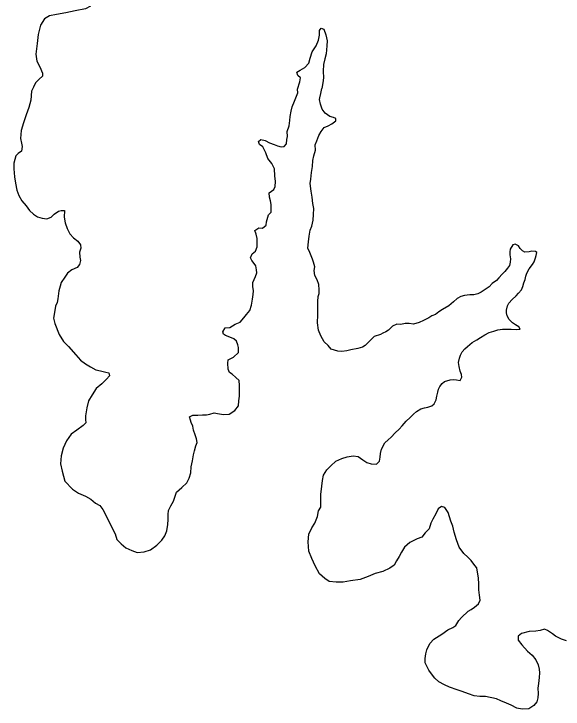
# Model space of a CAD drawing. Extents: x -939622 to -934245, y 1383184 to 1385301.
# Drawn here: x -935557.55 to -935550.05, y 1384291.64 to 1384301.12 of the extents above; entities that cross this region are included whole.
import ezdxf

# ---------------------------------------------------------------- set-up
doc = ezdxf.new("R2010")
doc.units = 0
doc.layers.add('9', color=7, linetype='Continuous')

msp = doc.modelspace()

# ---------------------------------------------------------------- linework, layer by layer
at = {"layer": '9'}
for points in [[(-935556.6348, 1384301.3193), (-935556.5595, 1384301.275), (-935556.4992, 1384301.2306), (-935556.5676, 1384301.1939), (-935556.711, 1384301.1654), (-935556.8364, 1384301.1401), (-935556.9649, 1384301.1178), (-935557.0604, 1384301.0988), (-935557.1288, 1384301.0561), (-935557.1818, 1384300.9715), (-935557.2134, 1384300.845), (-935557.227, 1384300.7218), (-935557.2464, 1384300.5745), (-935557.2334, 1384300.4816), (-935557.1907, 1384300.4039), (-935557.1538, 1384300.3142), (-935557.1564, 1384300.2752), (-935557.2008, 1384300.2327), (-935557.2512, 1384300.1842), (-935557.2805, 1384300.1238), (-935557.3068, 1384300.0695)], [(-935553.6767, 1384300.0975), (-935553.6419, 1384300.1999), (-935553.6335, 1384300.2541), (-935553.6727, 1384300.2837), (-935553.6822, 1384300.3316), (-935553.6376, 1384300.3591), (-935553.5751, 1384300.3928), (-935553.5219, 1384300.4504), (-935553.5017, 1384300.5196), (-935553.4727, 1384300.607), (-935553.4226, 1384300.6885), (-935553.3875, 1384300.764), (-935553.3763, 1384300.8361), (-935553.374, 1384300.8962), (-935553.3534, 1384300.9294), (-935553.3174, 1384300.9178), (-935553.2866, 1384300.837), (-935553.2707, 1384300.7561), (-935553.273, 1384300.6871), (-935553.2838, 1384300.5819), (-935553.3011, 1384300.5127), (-935553.3212, 1384300.4344), (-935553.3262, 1384300.3443), (-935553.3222, 1384300.2512), (-935553.3275, 1384300.1851), (-935553.3446, 1384300.1069)], [(-935557.3068, 1384300.0695), (-935557.3167, 1384299.9472), (-935557.3429, 1384299.848), (-935557.378, 1384299.7457), (-935557.413, 1384299.6403), (-935557.4481, 1384299.532), (-935557.4562, 1384299.4269), (-935557.4437, 1384299.3609), (-935557.4344, 1384299.316), (-935557.4428, 1384299.2529), (-935557.4875, 1384299.2195), (-935557.5201, 1384299.1862), (-935557.5463, 1384299.09), (-935557.5457, 1384299.0089), (-935557.5388, 1384298.9009), (-935557.5231, 1384298.814), (-935557.5044, 1384298.7181), (-935557.4769, 1384298.6493), (-935557.4374, 1384298.5746), (-935557.38, 1384298.506), (-935557.3346, 1384298.4433), (-935557.2803, 1384298.3927), (-935557.2261, 1384298.3571), (-935557.1601, 1384298.3366), (-935557.0972, 1384298.3281), (-935557.0375, 1384298.3526), (-935556.996, 1384298.392), (-935556.9394, 1384298.4314), (-935556.9006, 1384298.4437), (-935556.8557, 1384298.4411), (-935556.8579, 1384298.351), (-935556.8483, 1384298.2731), (-935556.8208, 1384298.1982), (-935556.7813, 1384298.1265), (-935556.733, 1384298.0699), (-935556.6757, 1384298.0223), (-935556.6364, 1384297.9746), (-935556.6331, 1384297.9266), (-935556.6506, 1384297.8754), (-935556.6441, 1384297.8064), (-935556.6377, 1384297.7585), (-935556.6522, 1384297.7043), (-935556.6848, 1384297.665), (-935556.7564, 1384297.6345), (-935556.8159, 1384297.586), (-935556.8514, 1384297.5346), (-935556.9017, 1384297.4592), (-935556.9163, 1384297.4111), (-935556.9337, 1384297.3449), (-935556.9448, 1384297.2367), (-935556.9564, 1384297.1886), (-935556.9769, 1384297.1374), (-935556.9884, 1384297.0773), (-935557.0055, 1384296.9751), (-935556.987, 1384296.9032), (-935556.9289, 1384296.7506), (-935556.8683, 1384296.655), (-935556.7989, 1384296.5866), (-935556.7022, 1384296.4733), (-935556.6358, 1384296.4018), (-935556.5695, 1384296.3513), (-935556.5004, 1384296.3098), (-935556.4282, 1384296.2683), (-935556.3652, 1384296.2538), (-935556.2933, 1384296.2394), (-935556.2483, 1384296.2277), (-935556.242, 1384296.1888), (-935556.2835, 1384296.1404), (-935556.3458, 1384296.0769), (-935556.4232, 1384296.0132), (-935556.4763, 1384295.9258), (-935556.5266, 1384295.8443), (-935556.5498, 1384295.7511), (-935556.5668, 1384295.6429), (-935556.5694, 1384295.5918), (-935556.5661, 1384295.5438), (-935556.5987, 1384295.5076), (-935556.685, 1384295.4439), (-935556.7654, 1384295.3922), (-935556.8275, 1384295.3016), (-935556.8746, 1384295.2022), (-935556.9007, 1384295.094), (-935556.9118, 1384294.9858), (-935556.887, 1384294.887), (-935556.85, 1384294.7492), (-935556.7474, 1384294.6389), (-935556.6631, 1384294.5856), (-935556.57, 1384294.5443), (-935556.4978, 1384294.5028), (-935556.4346, 1384294.4493), (-935556.3714, 1384294.4168), (-935556.3321, 1384294.3631), (-935556.2926, 1384294.2883), (-935556.256, 1384294.2076)], [(-935554.0978, 1384298.2889), (-935554.0716, 1384298.3822), (-935554.036, 1384298.4215), (-935554.0335, 1384298.4755), (-935554.0368, 1384298.5235), (-935554.0432, 1384298.5745), (-935554.0556, 1384298.6254), (-935554.0621, 1384298.6824), (-935553.9966, 1384298.7279), (-935553.982, 1384298.7701), (-935553.9735, 1384298.8392), (-935553.9831, 1384298.9141), (-935553.9899, 1384299.0101), (-935554.0264, 1384299.0849), (-935554.0808, 1384299.1505), (-935554.1084, 1384299.2313), (-935554.1479, 1384299.3091), (-935554.1961, 1384299.3447), (-935554.2054, 1384299.3836), (-935554.1757, 1384299.4109), (-935554.1157, 1384299.3994), (-935554.0556, 1384299.3638), (-935553.9955, 1384299.3433), (-935553.9475, 1384299.3226), (-935553.8965, 1384299.311), (-935553.8576, 1384299.3174), (-935553.825, 1384299.3506), (-935553.8195, 1384299.4107), (-935553.8138, 1384299.4528), (-935553.8144, 1384299.5218), (-935553.791, 1384299.597), (-935553.7797, 1384299.6692), (-935553.7741, 1384299.7262), (-935553.7597, 1384299.7954), (-935553.7483, 1384299.8585), (-935553.7159, 1384299.9338), (-935553.6895, 1384300.0031), (-935553.669, 1384300.0482), (-935553.6767, 1384300.0975)], [(-935553.4712, 1384297.7806), (-935553.5078, 1384297.8704), (-935553.5322, 1384297.9272), (-935553.5269, 1384298.0143), (-935553.5156, 1384298.0924), (-935553.5013, 1384298.1736), (-935553.4808, 1384298.2308), (-935553.4634, 1384298.3089), (-935553.4581, 1384298.39), (-935553.4528, 1384298.4681), (-935553.4653, 1384298.5371), (-935553.475, 1384298.624), (-935553.4906, 1384298.7049), (-935553.5034, 1384298.8099), (-935553.4919, 1384298.87), (-935553.4837, 1384298.9631), (-935553.4723, 1384299.0413), (-935553.467, 1384299.1254), (-935553.4525, 1384299.1885), (-935553.4292, 1384299.2667), (-935553.4358, 1384299.3387), (-935553.4123, 1384299.3929), (-935553.3829, 1384299.4652), (-935553.3534, 1384299.5195), (-935553.309, 1384299.5739), (-935553.2583, 1384299.5983), (-935553.2046, 1384299.6227), (-935553.1511, 1384299.6652), (-935553.1513, 1384299.6982), (-935553.1844, 1384299.7129), (-935553.2324, 1384299.7245), (-935553.2986, 1384299.769), (-935553.3379, 1384299.8228), (-935553.3594, 1384299.8916), (-935553.3749, 1384299.9545), (-935553.3691, 1384299.9786), (-935553.3546, 1384300.0387), (-935553.3446, 1384300.1069)], [(-935556.256, 1384294.2076), (-935556.1618, 1384294.0312), (-935556.1432, 1384293.9534), (-935556.0829, 1384293.8938), (-935556.0196, 1384293.8403), (-935555.9355, 1384293.8049), (-935555.8635, 1384293.7785), (-935555.7678, 1384293.7852), (-935555.6812, 1384293.8129), (-935555.5949, 1384293.8767), (-935555.5266, 1384293.9462), (-935555.4852, 1384294.0036), (-935555.4588, 1384294.0729), (-935555.4445, 1384294.16), (-935555.4391, 1384294.2291), (-935555.4396, 1384294.2951), (-935555.4341, 1384294.3522), (-935555.4046, 1384294.4125), (-935555.3693, 1384294.4788), (-935555.3428, 1384294.545), (-935555.3283, 1384294.6022), (-935555.254, 1384294.6628), (-935555.1857, 1384294.7264), (-935555.1533, 1384294.7927), (-935555.1329, 1384294.8619), (-935555.1246, 1384294.946), (-935555.1073, 1384295.0271), (-935555.093, 1384295.1113), (-935555.0814, 1384295.1654), (-935555.064, 1384295.2316), (-935555.0464, 1384295.2768), (-935555.0558, 1384295.3277), (-935555.0712, 1384295.3816), (-935555.0927, 1384295.4475), (-935555.1051, 1384295.5014), (-935555.1264, 1384295.5523), (-935555.1357, 1384295.5822), (-935555.148, 1384295.6301), (-935555.1033, 1384295.6485), (-935555.0344, 1384295.6491), (-935554.9716, 1384295.6556), (-935554.9178, 1384295.656), (-935554.8729, 1384295.6623), (-935554.8132, 1384295.6808), (-935554.7652, 1384295.6722), (-935554.6843, 1384295.6578), (-935554.6095, 1384295.6644), (-935554.5321, 1384295.7131), (-935554.4817, 1384295.7765), (-935554.4763, 1384295.8456), (-935554.4679, 1384295.9117), (-935554.4654, 1384295.9838), (-935554.466, 1384296.0558), (-935554.4696, 1384296.1248), (-935554.5178, 1384296.1664), (-935554.569, 1384296.2111), (-935554.6021, 1384296.2348), (-935554.6235, 1384296.2797), (-935554.6241, 1384296.3577), (-935554.6215, 1384296.4057), (-935554.5469, 1384296.4424), (-935554.4816, 1384296.5059), (-935554.4822, 1384296.5749), (-935554.4914, 1384296.6109), (-935554.5098, 1384296.6618), (-935554.543, 1384296.6915), (-935554.597, 1384296.7151), (-935554.657, 1384296.7356), (-935554.6871, 1384296.7564), (-935554.6934, 1384296.7864), (-935554.6609, 1384296.8437), (-935554.5981, 1384296.8472), (-935554.5266, 1384296.8898), (-935554.458, 1384296.9203), (-935554.4076, 1384296.9777), (-935554.372, 1384297.0231), (-935554.3276, 1384297.0804), (-935554.3042, 1384297.1497), (-935554.2899, 1384297.2308), (-935554.2784, 1384297.2969), (-935554.2758, 1384297.348), (-935554.2853, 1384297.4049), (-935554.2827, 1384297.462), (-935554.2475, 1384297.5403), (-935554.2299, 1384297.5915), (-935554.2332, 1384297.6335), (-935554.2427, 1384297.6874), (-935554.2669, 1384297.7203), (-935554.2971, 1384297.762), (-935554.3154, 1384297.7979), (-935554.2919, 1384297.8521), (-935554.2503, 1384297.8885), (-935554.2238, 1384297.9457), (-935554.2243, 1384298.0118), (-935554.2277, 1384298.0598), (-935554.2401, 1384298.1197), (-935554.2585, 1384298.1706), (-935554.2019, 1384298.204), (-935554.154, 1384298.2014), (-935554.1034, 1384298.2408), (-935554.0978, 1384298.2889)], [(-935550.7014, 1384296.8841), (-935550.7405, 1384296.9108), (-935550.7857, 1384296.9555), (-935550.8131, 1384297.0063), (-935550.8224, 1384297.0452), (-935550.8227, 1384297.0842), (-935550.8082, 1384297.1414), (-935550.7905, 1384297.1776), (-935550.743, 1384297.229), (-935550.6926, 1384297.2804), (-935550.6599, 1384297.3167), (-935550.6154, 1384297.362), (-935550.6008, 1384297.4072), (-935550.5862, 1384297.4553), (-935550.5657, 1384297.5035), (-935550.557, 1384297.5456), (-935550.5454, 1384297.5877), (-935550.5129, 1384297.645), (-935550.4655, 1384297.7054), (-935550.4449, 1384297.7416), (-935550.4244, 1384297.7988), (-935550.4156, 1384297.8289), (-935550.41, 1384297.8709), (-935550.425, 1384297.8828), (-935550.476, 1384297.8884), (-935550.5118, 1384297.8791), (-935550.5716, 1384297.8757), (-935550.6047, 1384297.8934), (-935550.6379, 1384297.9262), (-935550.6591, 1384297.959), (-935550.7042, 1384297.9827), (-935550.7371, 1384297.9764), (-935550.7725, 1384297.9161), (-935550.7752, 1384297.877), (-935550.7779, 1384297.838), (-935550.7684, 1384297.7811), (-935550.7711, 1384297.739), (-935550.7827, 1384297.6939), (-935550.8093, 1384297.6547), (-935550.8449, 1384297.6124), (-935550.8805, 1384297.5731), (-935550.928, 1384297.5246), (-935550.9606, 1384297.4854), (-935551.0172, 1384297.4459), (-935551.0587, 1384297.4035), (-935551.1123, 1384297.3671), (-935551.1659, 1384297.3307), (-935551.2136, 1384297.3063), (-935551.2703, 1384297.2908), (-935551.3212, 1384297.2934), (-935551.396, 1384297.2808), (-935551.4437, 1384297.2684), (-935551.4944, 1384297.241), (-935551.5449, 1384297.1986), (-935551.6103, 1384297.141), (-935551.6938, 1384297.0923), (-935551.7444, 1384297.0589), (-935551.792, 1384297.0255), (-935551.8427, 1384297.0071), (-935551.8814, 1384296.9798), (-935551.9559, 1384296.9402), (-935552.0156, 1384296.9157), (-935552.0902, 1384296.8911), (-935552.1532, 1384296.9026), (-935552.204, 1384296.8992), (-935552.2668, 1384296.8867), (-935552.3207, 1384296.8923), (-935552.3803, 1384296.8648), (-935552.4338, 1384296.8103), (-935552.4695, 1384296.786), (-935552.5113, 1384296.7677), (-935552.541, 1384296.7494), (-935552.6276, 1384296.7217), (-935552.6841, 1384296.6703), (-935552.7494, 1384296.6007), (-935552.7881, 1384296.5764), (-935552.8538, 1384296.5579), (-935552.9464, 1384296.5421), (-935553.0032, 1384296.5266), (-935553.069, 1384296.5171), (-935553.1229, 1384296.5227), (-935553.2159, 1384296.552), (-935553.2552, 1384296.5997), (-935553.3095, 1384296.6503), (-935553.358, 1384296.7339), (-935553.3886, 1384296.8087), (-935553.4013, 1384296.9107), (-935553.3992, 1384297.0188), (-935553.3969, 1384297.0998), (-935553.3973, 1384297.1569), (-935553.3977, 1384297.2019), (-935553.3923, 1384297.271), (-935553.3806, 1384297.3101), (-935553.381, 1384297.3611), (-935553.3846, 1384297.4331), (-935553.406, 1384297.496), (-935553.4394, 1384297.5557), (-935553.449, 1384297.6247), (-935553.4374, 1384297.6758), (-935553.4559, 1384297.7357), (-935553.4712, 1384297.7806)], [(-935551.8793, 1384294.1013), (-935551.9327, 1384294.0438), (-935551.9771, 1384293.9864), (-935552.0428, 1384293.9619), (-935552.1441, 1384293.9131), (-935552.2125, 1384293.8495), (-935552.2538, 1384293.7801), (-935552.2893, 1384293.7228), (-935552.3247, 1384293.6655), (-935552.3542, 1384293.6052), (-935552.4137, 1384293.5657), (-935552.5091, 1384293.52), (-935552.6137, 1384293.4891), (-935552.7121, 1384293.4493), (-935552.8195, 1384293.4094), (-935552.9511, 1384293.3904), (-935553.0527, 1384293.3716), (-935553.1455, 1384293.3708), (-935553.2413, 1384293.3821), (-935553.3015, 1384293.4236), (-935553.3769, 1384293.4861), (-935553.4346, 1384293.5937), (-935553.4773, 1384293.6954), (-935553.52, 1384293.7941), (-935553.53, 1384293.9231), (-935553.5189, 1384294.0252), (-935553.4777, 1384294.1156), (-935553.4393, 1384294.1759), (-935553.4041, 1384294.2693), (-935553.3897, 1384294.3444), (-935553.3572, 1384294.3957), (-935553.3549, 1384294.4798), (-935553.3556, 1384294.5698), (-935553.3416, 1384294.681), (-935553.3362, 1384294.7591), (-935553.3188, 1384294.8312), (-935553.2745, 1384294.9066), (-935553.2181, 1384294.9581), (-935553.1528, 1384295.0247), (-935553.0722, 1384295.0583), (-935552.9976, 1384295.0829), (-935552.9139, 1384295.0956), (-935552.845, 1384295.0871), (-935552.7848, 1384295.0426), (-935552.7306, 1384295.004), (-935552.6676, 1384294.9865), (-935552.5987, 1384294.984), (-935552.5541, 1384295.0234), (-935552.5456, 1384295.0775), (-935552.54, 1384295.1286), (-935552.5285, 1384295.1887), (-935552.4813, 1384295.2731), (-935552.4368, 1384295.3155), (-935552.3981, 1384295.3518), (-935552.3417, 1384295.4093), (-935552.2882, 1384295.4577), (-935552.2467, 1384295.5061), (-935552.1903, 1384295.5666), (-935552.1369, 1384295.618), (-935552.0923, 1384295.6634), (-935552.0507, 1384295.6998), (-935551.9912, 1384295.7363), (-935551.9434, 1384295.7486), (-935551.8956, 1384295.761), (-935551.8419, 1384295.7795), (-935551.8091, 1384295.8067), (-935551.7826, 1384295.861), (-935551.7711, 1384295.9091), (-935551.7595, 1384295.9632), (-935551.7509, 1384296.0053), (-935551.7302, 1384296.0415), (-935551.7006, 1384296.0837), (-935551.6679, 1384296.111), (-935551.5933, 1384296.1326), (-935551.5454, 1384296.139), (-935551.5035, 1384296.1333), (-935551.4555, 1384296.1247), (-935551.4319, 1384296.1669), (-935551.4382, 1384296.2059), (-935551.4535, 1384296.2508), (-935551.469, 1384296.3137), (-935551.4754, 1384296.3677), (-935551.4639, 1384296.4278), (-935551.4523, 1384296.4699), (-935551.4257, 1384296.5152), (-935551.3931, 1384296.5544), (-935551.3545, 1384296.5878), (-935551.2891, 1384296.6423), (-935551.2265, 1384296.6788), (-935551.1789, 1384296.7122), (-935551.1193, 1384296.7487), (-935551.0567, 1384296.7792), (-935550.997, 1384296.7947), (-935550.9403, 1384296.8162), (-935550.8775, 1384296.8257), (-935550.8356, 1384296.823), (-935550.7578, 1384296.8236), (-935550.6889, 1384296.8182), (-935550.635, 1384296.8216), (-935550.6563, 1384296.8574), (-935550.7014, 1384296.8841)], [(-935550.8246, 1384291.7204), (-935550.8997, 1384291.7528), (-935550.9567, 1384291.7793), (-935551.1096, 1384291.8112), (-935551.1845, 1384291.8136), (-935551.2624, 1384291.8219), (-935551.3404, 1384291.8483), (-935551.4275, 1384291.8807), (-935551.4935, 1384291.9042), (-935551.5986, 1384291.9423), (-935551.6676, 1384291.9718), (-935551.7458, 1384292.0132), (-935551.8001, 1384292.0638), (-935551.8333, 1384292.1026), (-935551.8817, 1384292.1712), (-935551.9304, 1384292.2699), (-935551.9309, 1384292.3299), (-935551.9254, 1384292.393), (-935551.9079, 1384292.4502), (-935551.8667, 1384292.5345), (-935551.8133, 1384292.595), (-935551.7061, 1384292.6649), (-935551.6228, 1384292.7226), (-935551.5542, 1384292.7531), (-935551.5155, 1384292.7835), (-935551.4712, 1384292.8498), (-935551.4385, 1384292.8891), (-935551.3465, 1384292.9769), (-935551.3048, 1384293.0012), (-935551.2571, 1384293.0316), (-935551.2066, 1384293.0771), (-935551.1801, 1384293.1283), (-935551.1896, 1384293.1973), (-935551.1992, 1384293.2692), (-935551.1998, 1384293.3503), (-935551.2064, 1384293.4282), (-935551.2255, 1384293.5662), (-935551.2527, 1384293.602), (-935551.3041, 1384293.6676), (-935551.3524, 1384293.7122), (-935551.4066, 1384293.7628), (-935551.4702, 1384293.8494), (-935551.5039, 1384293.9512), (-935551.5347, 1384294.056), (-935551.5533, 1384294.1369), (-935551.5838, 1384294.2057), (-935551.6022, 1384294.2656), (-935551.6177, 1384294.3225), (-935551.6631, 1384294.3911), (-935551.7111, 1384294.4028), (-935551.7557, 1384294.3724), (-935551.7881, 1384294.3061), (-935551.8294, 1384294.2307), (-935551.8559, 1384294.1765), (-935551.8793, 1384294.1013)], [(-935550.0023, 1384292.5703), (-935550.0714, 1384292.5968), (-935550.1555, 1384292.6352), (-935550.1946, 1384292.6679), (-935550.2608, 1384292.7124), (-935550.3029, 1384292.733), (-935550.3626, 1384292.7116), (-935550.4224, 1384292.7021), (-935550.5122, 1384292.7014), (-935550.6167, 1384292.6735), (-935550.6613, 1384292.6342), (-935550.6638, 1384292.5801), (-935550.6125, 1384292.5175), (-935550.5369, 1384292.431), (-935550.4736, 1384292.3745), (-935550.4222, 1384292.3119), (-935550.3918, 1384292.2431), (-935550.3763, 1384292.1862), (-935550.3729, 1384292.1352), (-935550.3784, 1384292.0721), (-935550.3868, 1384291.991), (-935550.3952, 1384291.9249), (-935550.3916, 1384291.8529), (-935550.3941, 1384291.7928), (-935550.4087, 1384291.7417), (-935550.4502, 1384291.6903), (-935550.5187, 1384291.6448), (-935550.6084, 1384291.641), (-935550.6804, 1384291.6555), (-935550.7585, 1384291.6939), (-935550.8246, 1384291.7204)]]:
    msp.add_lwpolyline(points, dxfattribs=at)

doc.saveas('drawing.dxf')
